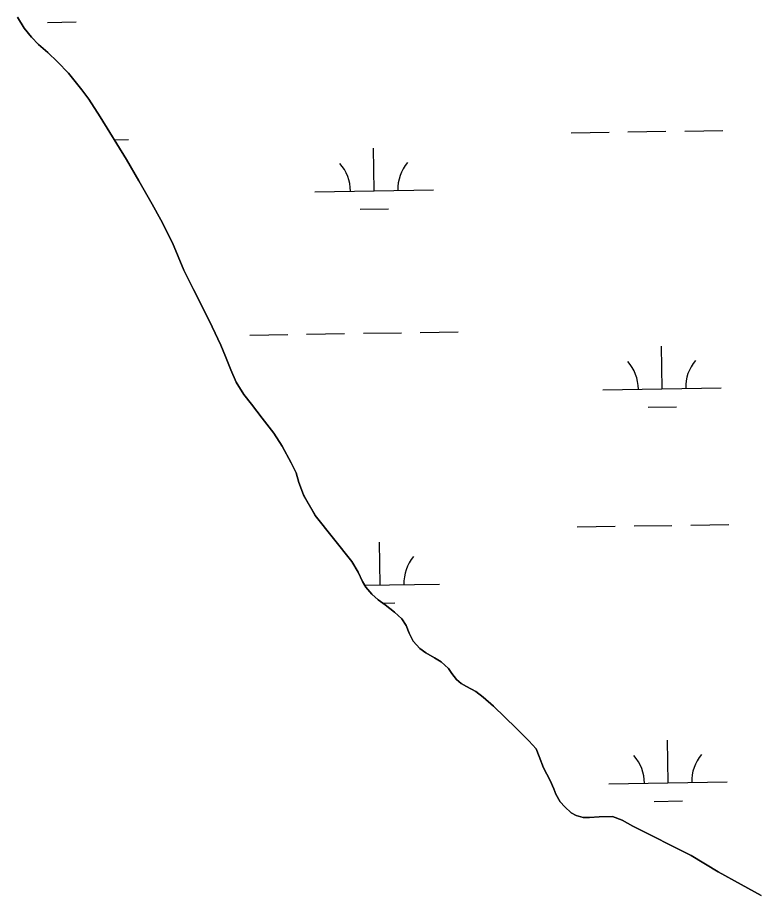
# Model space of a CAD drawing. Extents: x 3823584 to 3861785, y 301729 to 327625.
# Drawn here: x 3847668 to 3848291, y 315103 to 315844 of the extents above; entities that cross this region are included whole.
import ezdxf

# ---------------------------------------------------------------- set-up
doc = ezdxf.new("R2010")
doc.units = 0
doc.layers.add('V-TOPO-SHOR', color=7, linetype='Continuous')
doc.layers.add('V-WETL-SWMP', color=7, linetype='Continuous')

msp = doc.modelspace()

# ---------------------------------------------------------------- linework, layer by layer
at = {"layer": 'V-TOPO-SHOR'}
msp.add_lwpolyline([(3847668.07, 315844.45), (3847673.65, 315835.35), (3847679.98, 315827.62), (3847685.72, 315821.45), (3847693.6, 315814.72), (3847701.7, 315806.82), (3847711.18, 315797.18), (3847722.47, 315783.27), (3847728.22, 315775.34), (3847737.77, 315760.44), (3847760.1, 315724.27), (3847770.47, 315706.25), (3847781.63, 315686.68), (3847789.01, 315673.51), (3847798.81, 315653.92), (3847808.45, 315631.02), (3847816.65, 315614.54), (3847823.64, 315600.97), (3847832.45, 315583.13), (3847839.85, 315567.81), (3847843.68, 315558.1), (3847848.3, 315546.84), (3847852.72, 315536.36), (3847859.09, 315526.1), (3847865.63, 315517.99), (3847874.55, 315506), (3847884.46, 315493.44), (3847891.43, 315482.41), (3847899.2, 315468.46), (3847903.21, 315459.92), (3847905.46, 315451.75), (3847909.48, 315441.27), (3847912.47, 315436.04), (3847919.45, 315423.83), (3847950.2, 315385.19), (3847955.58, 315376.09), (3847959.38, 315368.14), (3847962.18, 315363.29), (3847967.32, 315357.5), (3847972.64, 315352.69), (3847978.35, 315348.47), (3847986.43, 315342.33), (3847992.54, 315336.74), (3847996.12, 315331.13), (3847998.74, 315324.72), (3848002.14, 315317.93), (3848007.67, 315311.76), (3848012.79, 315307.92), (3848020.26, 315303.72), (3848025.76, 315300.28), (3848032.07, 315294.89), (3848034.66, 315290.63), (3848038.62, 315285.61), (3848042.76, 315282.15), (3848047.28, 315279.47), (3848054.94, 315275.47), (3848061.24, 315270.66), (3848069.92, 315262.97), (3848079.39, 315253.72), (3848089.07, 315244.28), (3848099.73, 315233.68), (3848105.87, 315226.93), (3848108.48, 315220.52), (3848112.3, 315210.81), (3848117.7, 315200.35), (3848120.91, 315193.17), (3848122.72, 315188.7), (3848126.31, 315182.31), (3848130.26, 315178.07), (3848135.59, 315173.06), (3848139.72, 315170.57), (3848145.59, 315169.08), (3848151.05, 315169.15), (3848159.04, 315169.64), (3848170.36, 315169.77), (3848178.59, 315166.75), (3848187.62, 315161.6), (3848236.89, 315136.84), (3848259.69, 315123.07), (3848278.94, 315112.58), (3848296.03, 315103.23)], dxfattribs=at)
at = {"layer": 'V-WETL-SWMP'}
for p, q in [((3847693.5, 315840.14), (3847717.5, 315840.51)), ((3848231.48, 315748.42), (3848263.48, 315748.92)), ((3848135.49, 315746.94), (3848167.49, 315747.44)), ((3848183.49, 315747.68), (3848215.48, 315748.18)), ((3847749.77, 315740.99), (3847761.63, 315741.18)), ((3847969.17, 315697.94), (3847968.61, 315733.94)), ((3847919.17, 315697.17), (3848019.16, 315698.71)), ((3847957.41, 315682.33), (3847981.4, 315682.7)), ((3848008.17, 315578.46), (3848040.16, 315578.95)), ((3847864.19, 315576.24), (3847896.18, 315576.73)), ((3847912.18, 315576.98), (3847944.18, 315577.47)), ((3847960.17, 315577.72), (3847992.17, 315578.21)), ((3848212.24, 315530.86), (3848211.69, 315566.85)), ((3848162.25, 315530.09), (3848262.24, 315531.63)), ((3848200.48, 315515.24), (3848224.48, 315515.61)), ((3848188.62, 315415.05), (3848220.61, 315415.54)), ((3848236.61, 315415.79), (3848268.61, 315416.28)), ((3848140.62, 315414.31), (3848172.62, 315414.8)), ((3847974.3, 315365.31), (3847973.74, 315401.3)), ((3847961.13, 315365.1), (3848024.29, 315366.08)), ((3847976.41, 315349.91), (3847986.53, 315350.06)), ((3848217.37, 315198.22), (3848216.82, 315234.22)), ((3848167.38, 315197.45), (3848267.37, 315198.99)), ((3848205.61, 315182.61), (3848229.61, 315182.98))]:
    msp.add_line(p, q, dxfattribs=at)
for points in [[(3848034.66, 315290.63), (3848032.07, 315294.89), (3848025.76, 315300.28), (3848020.26, 315303.72), (3848012.79, 315307.92), (3848007.67, 315311.76), (3848002.14, 315317.93), (3847998.74, 315324.72), (3847996.12, 315331.13), (3847992.54, 315336.74), (3847986.43, 315342.32), (3847978.35, 315348.47), (3847972.64, 315352.69), (3847967.32, 315357.5), (3847962.18, 315363.29), (3847959.38, 315368.14), (3847955.58, 315376.09), (3847950.2, 315385.19), (3847919.45, 315423.83), (3847912.48, 315436.04), (3847909.48, 315441.27), (3847905.46, 315451.75), (3847903.21, 315459.92), (3847899.2, 315468.45), (3847891.42, 315482.41), (3847884.46, 315493.44), (3847874.55, 315506), (3847865.63, 315517.99), (3847859.09, 315526.1), (3847852.72, 315536.36), (3847848.3, 315546.84), (3847843.68, 315558.1), (3847839.85, 315567.81), (3847832.45, 315583.13), (3847823.65, 315600.97), (3847816.65, 315614.54), (3847808.45, 315631.02), (3847798.81, 315653.92), (3847789.01, 315673.51), (3847781.63, 315686.68), (3847770.46, 315706.25), (3847760.1, 315724.27), (3847737.77, 315760.44), (3847728.22, 315775.34), (3847722.47, 315783.27), (3847711.18, 315797.18), (3847701.7, 315806.82), (3847693.6, 315814.72), (3847685.72, 315821.45), (3847679.98, 315827.62), (3847673.65, 315835.35), (3847668.07, 315844.45)], [(3848296.02, 315103.23), (3848278.94, 315112.58), (3848259.69, 315123.07), (3848236.89, 315136.84), (3848187.62, 315161.6), (3848178.59, 315166.75), (3848170.36, 315169.78), (3848159.04, 315169.64), (3848151.05, 315169.15), (3848145.59, 315169.08), (3848139.72, 315170.57), (3848135.59, 315173.06), (3848130.26, 315178.06), (3848126.31, 315182.31), (3848122.72, 315188.7), (3848120.91, 315193.17), (3848117.7, 315200.35), (3848112.3, 315210.81), (3848108.48, 315220.52), (3848105.86, 315226.93), (3848099.73, 315233.68), (3848089.07, 315244.28), (3848079.4, 315253.72), (3848069.92, 315262.97), (3848061.24, 315270.67), (3848054.94, 315275.47), (3848047.28, 315279.47), (3848042.76, 315282.15), (3848038.62, 315285.61), (3848034.66, 315290.63)]]:
    msp.add_lwpolyline(points, dxfattribs=at)
for centre, start, end in [((3847913.92, 315697.57), 0.11154, 41.6552), ((3848024.39, 315699.27), 140.11153, 181.65519), ((3848157, 315530.48), 0.11154, 41.6552), ((3848267.47, 315532.18), 140.11153, 181.65519), ((3848029.52, 315366.63), 140.11153, 181.65519), ((3848162.13, 315197.85), 0.11154, 41.6552), ((3848272.6, 315199.55), 140.11153, 181.65519)]:
    msp.add_arc(centre, 35.25, start, end, dxfattribs=at)

doc.saveas('drawing.dxf')
